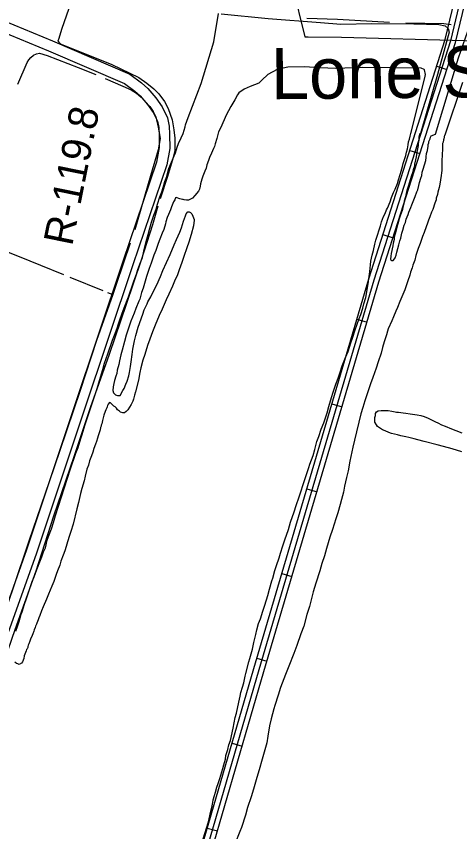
# Model space of a CAD drawing. Extents: x 3567028 to 3605064, y 510945 to 536587.
# Drawn here: x 3592975 to 3594230, y 518049 to 520355 of the extents above; entities that cross this region are included whole.
import ezdxf

# ---------------------------------------------------------------- set-up
doc = ezdxf.new("R2010")
doc.units = 0
for name, color, linetype in [('V-RIVR-RANG-IDEN', 7, 'Continuous'), ('V-ROAD-CNTR', 7, 'Continuous'), ('V-SITE-VEGE', 7, 'Continuous'), ('V-TOPO-GNAM-IDEN', 7, 'Continuous'), ('V-TOPO-SHOR', 7, 'Continuous'), ('V-UTIL-LINE', 7, 'Continuous')]:
    doc.layers.add(name, color=color, linetype=linetype)

msp = doc.modelspace()

# ---------------------------------------------------------------- linework, layer by layer
at = {"layer": 'V-ROAD-CNTR'}
for p, q in [((3594165.3, 520213.9), (3594193.8, 520204.7)), ((3594089.2, 519975.7), (3594117.8, 519966.6)), ((3594013.1, 519737.6), (3594041.7, 519728.4)), ((3593939.4, 519498.4), (3593968.2, 519489.8)), ((3593868.6, 519258.6), (3593897.3, 519250.1)), ((3593797.7, 519018.9), (3593826.5, 519010.4)), ((3593726.8, 518779.1), (3593755.6, 518770.6)), ((3593656, 518539.4), (3593684.7, 518530.9)), ((3593585.9, 518299.3), (3593614.7, 518290.9)), ((3593516, 518059.3), (3593544.8, 518050.9))]:
    msp.add_line(p, q, dxfattribs=at)
for points in [[(3593075.5, 516536.6), (3593279.2, 517246.5), (3593647.5, 518510.8), (3593973.3, 519612.8), (3594189.4, 520289.5), (3594236.4, 520485.4), (3594284.3, 520636.9), (3594416.6, 521086), (3594537.9, 521497.5)], [(3594552.2, 521493.2), (3594431, 521081.8), (3594298.6, 520632.5), (3594250.9, 520481.3), (3594203.9, 520285.4), (3593987.6, 519608.4), (3593661.9, 518506.6), (3593293.6, 517242.3), (3593091.2, 516536.7)], [(3593106.8, 516536.8), (3593308, 517238.2), (3593676.3, 518502.4), (3594001.9, 519604), (3594218.3, 520281.4), (3594265.3, 520477.3), (3594313, 520628.1), (3594342.1, 520727.2)], [(3592721, 520433.3), (3593078.2, 520285.3), (3593296.9, 520191), (3593329.8, 520166.9), (3593347.9, 520151), (3593370.5, 520124.2), (3593388.5, 520098.7), (3593403.3, 520068.2), (3593408.2, 520044.8), (3593409.2, 520021.3), (3593410.2, 519981.5), (3593401.2, 519934.9), (3593305, 519651.9), (3593165.7, 519235.4), (3593032.5, 518836.4), (3592951.2, 518609.7), (3592808.2, 518239.2), (3592716.3, 518014), (3592582.7, 517662.4), (3592458.2, 517365.2), (3592335.4, 517029.7), (3592195.5, 516654.6), (3592147.8, 516523.5)], [(3592710.1, 520405.3), (3593066.5, 520257.7), (3593281.9, 520164.7), (3593311, 520143.5), (3593326.4, 520129.9), (3593346.7, 520105.9), (3593362.6, 520083.4), (3593374.7, 520058.4), (3593378.4, 520041), (3593379.3, 520020.3), (3593380.2, 519984), (3593372.2, 519942.6), (3593276.6, 519661.5), (3593137.3, 519244.9), (3593004.2, 518846.3), (3592923.1, 518620.1), (3592780.3, 518250.3), (3592688.4, 518025), (3592554.9, 517673.5), (3592516.5, 517581.9)]]:
    msp.add_lwpolyline(points, dxfattribs=at)
at = {"layer": 'V-SITE-VEGE'}
for points in [[(3593374.9, 519823.7), (3593382, 519844.2), (3593387.3, 519858.3), (3593393.2, 519877.7), (3593396.1, 519888.3), (3593401.4, 519901.9), (3593403.2, 519910.1), (3593407.3, 519924.8), (3593411.4, 519936), (3593422, 519960.1), (3593425.6, 519968.9), (3593430.3, 519985.3), (3593434.4, 519995.3), (3593442, 520011.2), (3593447.3, 520023.5), (3593453.8, 520042.9), (3593454.4, 520047.7), (3593461.8, 520068.8), (3593498.6, 520164.7), (3593534.8, 520283), (3593547.8, 520363.5)], [(3593555.5, 520362.3), (3593688.7, 520348.6), (3593836.1, 520337.3), (3593893.5, 520332.5)], [(3593893.5, 520332.5), (3593982, 520334.7), (3594100.4, 520333.7), (3594171.3, 520331.7), (3594189.6, 520328.6), (3594197.5, 520320.5), (3594200.4, 520310.2), (3594167.9, 520190.6), (3594119, 520024.1), (3594116.3, 520021.6), (3594115.1, 520013.4), (3594114.5, 520004), (3594113.3, 520001), (3594112.7, 519994.6), (3594112.7, 519989.3), (3594108.6, 519970.5), (3594106.8, 519957.5), (3594105.1, 519949.3), (3594102.7, 519937), (3594102.1, 519931.1), (3594098.6, 519920.5), (3594096.8, 519912.3), (3594093.3, 519902.3), (3594090.4, 519892.3), (3594085.1, 519877), (3594080.9, 519862.3), (3594079.2, 519854.1), (3594076.8, 519844.7), (3594073.3, 519832.3), (3594072.1, 519824.7), (3594069.2, 519815.3), (3594068, 519808.8), (3594064.5, 519798.2), (3594062.1, 519790.6), (3594059.2, 519782.3), (3594055, 519768.2), (3594052.7, 519758.8), (3594049.1, 519746.5), (3594048, 519740), (3594045, 519730), (3594044.4, 519724.1), (3594042.1, 519713.5), (3594040.9, 519705.9), (3594036.8, 519684.2), (3594035, 519676.5), (3594034.4, 519668.3), (3594035, 519665.9), (3594037.9, 519664.2), (3594042.1, 519664.7), (3594046.2, 519669.5), (3594047.9, 519672.4), (3594050.9, 519679.4), (3594052.6, 519687.7), (3594058.5, 519708.3), (3594060.9, 519720), (3594063.8, 519727.7), (3594066.8, 519741.8), (3594069.1, 519750.6), (3594073.3, 519764.1), (3594076.8, 519772.3), (3594079.1, 519781.2), (3594084.4, 519794.1), (3594086.8, 519801.1), (3594092.1, 519814.1), (3594095, 519822.3), (3594100.9, 519836.4), (3594104.5, 519845.2), (3594108.6, 519858.2), (3594112.1, 519864.6), (3594115, 519877), (3594116.8, 519885.2), (3594120.3, 519897.6), (3594122.7, 519905.2), (3594124.5, 519914.6), (3594126.8, 519922.8), (3594130.4, 519934.6), (3594134.5, 519946.9), (3594134.5, 519949.3), (3594135.1, 519953.4), (3594135.1, 519957.5), (3594136.8, 519966.9), (3594139.2, 519975.2), (3594141, 519987.5), (3594141.5, 519992.8), (3594142.7, 519996.9), (3594143.3, 520001), (3594146.3, 520008.7), (3594147.4, 520012.8), (3594149.2, 520017.5), (3594161.4, 520021.6), (3594227.1, 520238), (3594253.3, 520313.1)], [(3593647.7, 518584.1), (3593653.6, 518606.5), (3593656.6, 518619.4), (3593661.3, 518637.6), (3593666.6, 518651.2), (3593673.1, 518672.9), (3593678.9, 518689.4), (3593687.2, 518717), (3593691.9, 518734.6), (3593699, 518758.7), (3593701.3, 518765.8), (3593707.2, 518787.5), (3593711.9, 518802.2), (3593719, 518823.4), (3593723.1, 518836.3), (3593730.2, 518857.5), (3593735.5, 518874), (3593745.5, 518903.4), (3593751.9, 518924.5), (3593761.9, 518953.9), (3593767.8, 518971.6), (3593775.5, 518996.3), (3593792, 519045.1), (3593803.1, 519078.6), (3593806.1, 519088), (3593815.5, 519113.3), (3593820.2, 519130.3), (3593826.1, 519152.6), (3593831.4, 519166.2), (3593838.5, 519187.3), (3593845.5, 519205), (3593855.5, 519233.2), (3593860.2, 519251.4), (3593867.9, 519276.7), (3593872, 519292), (3593879.7, 519314.9), (3593886.1, 519331.4), (3593892, 519349), (3593897.9, 519366.1), (3593906.7, 519390.2), (3593914.4, 519407.2), (3593922.6, 519431.3), (3593927.9, 519447.2), (3593934.4, 519468.3), (3593939.1, 519481.9), (3593946.2, 519500.1), (3593950.3, 519511.9), (3593956.2, 519529.5), (3593959.1, 519541.8), (3593964.4, 519560.1), (3593970.3, 519593), (3593970.9, 519598.9), (3593974.5, 519618.9), (3593976.2, 519632.4), (3593979.2, 519662.9), (3593982.7, 519679.4), (3593986.2, 519692.3), (3593990.4, 519710.6), (3593993.3, 519722.3), (3593998.6, 519738.8), (3594001, 519748.8), (3594006.3, 519762.9), (3594009.2, 519773.5), (3594015.1, 519788.8), (3594019.2, 519797.6), (3594023.3, 519807.6), (3594026.3, 519812.9), (3594033.3, 519830.5), (3594037.4, 519842.9), (3594043.3, 519857), (3594047.5, 519866.4), (3594053.9, 519882.2), (3594057.5, 519892.8), (3594062.2, 519907.5), (3594064.5, 519916.9), (3594068.6, 519930.4), (3594070.4, 519938.7), (3594077.5, 519961), (3594079.8, 519970.4), (3594082.2, 519980.4), (3594084, 519991.6), (3594085.7, 519999.8), (3594088.7, 520007.5), (3594090.4, 520015.7), (3594092.2, 520023.3), (3594132.1, 520180.7), (3594133.7, 520190.9), (3594130.8, 520204.1), (3594130.1, 520204.9), (3594121.4, 520208.6), (3594046.1, 520209.2), (3593956.1, 520210), (3593879.8, 520207.1), (3593834.8, 520208.9), (3593790.4, 520212.5), (3593744.2, 520211.3), (3593713.5, 520204.8), (3593687.4, 520190.6), (3593670.2, 520174.1), (3593661.4, 520166.4), (3593637.7, 520156.3)], [(3593637.7, 520156.3), (3593620.5, 520149.2), (3593605.1, 520138.6), (3593601, 520132.7), (3593593.9, 520119.1), (3593582.6, 520100.1), (3593569, 520075.9), (3593554.2, 520040.4), (3593548, 520028.4), (3593543.2, 520009.4), (3593537.9, 519994.7), (3593536.1, 519986.5), (3593534.9, 519983.5), (3593533.2, 519981.2), (3593530.8, 519974.7), (3593527.9, 519968.2), (3593522.6, 519955.3), (3593519, 519947.1), (3593514.9, 519934.7), (3593512.6, 519925.3), (3593509, 519917.1), (3593503.7, 519903), (3593500.8, 519894.8), (3593496.7, 519881.2), (3593496.1, 519874.2), (3593494.3, 519865.9), (3593490.8, 519860.1), (3593480.8, 519848.3), (3593473.7, 519840.7), (3593462.5, 519834.8), (3593456.7, 519834.8), (3593450.2, 519836), (3593447.8, 519836.6), (3593445.5, 519836.6), (3593438.4, 519838.9), (3593427.9, 519843), (3593426.1, 519841.9), (3593423.7, 519836), (3593420.2, 519830.1), (3593414.3, 519816.6), (3593411.4, 519807.8), (3593406.1, 519794.2), (3593402.6, 519786), (3593398.4, 519773.7), (3593397.3, 519768.4), (3593392.5, 519752.5), (3593387.8, 519741.9), (3593381.9, 519724.3), (3593377.2, 519712.5), (3593370.2, 519692.5), (3593364.3, 519679.6), (3593357.2, 519657.3), (3593351.9, 519641.4), (3593344.3, 519619.6), (3593340.2, 519606.1), (3593334.9, 519586.1), (3593330.2, 519573.8), (3593324.9, 519555), (3593321.9, 519549.1), (3593313.7, 519529.1), (3593309, 519515), (3593299.5, 519492.7), (3593294.8, 519478.5), (3593286, 519453.3), (3593281.9, 519435.6), (3593275.4, 519410.9), (3593271.3, 519397.4), (3593267.2, 519381), (3593265.4, 519370.4), (3593261.3, 519354.5), (3593259.5, 519345.1), (3593257.2, 519336.9), (3593253.6, 519325.1), (3593251.3, 519316.3), (3593249.5, 519306.9), (3593248.9, 519296.3), (3593250.7, 519290.4), (3593256.5, 519284.5), (3593261.8, 519282.8), (3593269.5, 519282.2), (3593270.7, 519283.9), (3593273.6, 519290.4), (3593277.1, 519296.3), (3593280.7, 519302.7), (3593285.4, 519315.1), (3593289.5, 519323.3), (3593293.6, 519338), (3593296, 519348), (3593298.9, 519364.5), (3593300.7, 519377.4), (3593303, 519398.6), (3593305.4, 519413.3), (3593310.1, 519436.8), (3593313.6, 519452.7), (3593320.1, 519475.6), (3593333.1, 519512.6), (3593337.2, 519525), (3593345.4, 519541.4), (3593347.8, 519547.9), (3593356, 519562), (3593366, 519581.4)], [(3594238, 520168.1), (3594188.3, 520018.5), (3594187.4, 520018.6), (3594185.7, 520008.6), (3594184.5, 520005.7), (3594183.3, 519999.2), (3594182.1, 519995.1), (3594182.1, 519987.4), (3594181.6, 519982.7), (3594181.6, 519976.3), (3594180.4, 519966.9), (3594180.4, 519957.5), (3594179.8, 519952.2), (3594179.8, 519919.2), (3594178.6, 519912.2), (3594178, 519904.5), (3594173.9, 519880.4), (3594172.1, 519871), (3594168.6, 519858.1), (3594167.4, 519851), (3594163.9, 519841), (3594163.3, 519835.7), (3594160.3, 519826.9), (3594153.9, 519808.7), (3594150.3, 519801.6), (3594145.6, 519788.1), (3594142.1, 519778.7), (3594139.1, 519769.9), (3594135.6, 519759.9), (3594129.7, 519744), (3594125, 519732.3), (3594118, 519712.3), (3594113.2, 519698.2), (3594106.2, 519678.2), (3594103.2, 519665.8), (3594097.9, 519651.1), (3594095.6, 519643.5), (3594091.5, 519631.7), (3594089.1, 519622.9), (3594083.8, 519607.1), (3594075, 519581.8), (3594066.7, 519561.2), (3594060.9, 519548.9), (3594053.8, 519531.8), (3594049.7, 519521.2), (3594043.2, 519505.3), (3594037.9, 519493.6), (3594027.9, 519470.7), (3594026.1, 519464.2), (3594023.2, 519454.2), (3594016.7, 519434.2), (3594012, 519418.3), (3594007.9, 519401.9), (3593999.1, 519377.8), (3593993.8, 519360.1), (3593984.3, 519333.7), (3593977.9, 519316), (3593968.4, 519287.2), (3593962, 519267.8), (3593956.1, 519249), (3593950.8, 519230.8), (3593932.5, 519156.7), (3593927.8, 519136.7), (3593919.6, 519097.3), (3593914.3, 519069.1), (3593910.1, 519050.9), (3593904.3, 519026.2), (3593901.3, 519009.1), (3593896, 518988), (3593891.9, 518973.9), (3593885.4, 518950.9), (3593879.5, 518933.9), (3593870.1, 518903.9), (3593863.1, 518882.2), (3593853.6, 518849.8), (3593847.7, 518828.7), (3593840.1, 518807.5), (3593834.8, 518786.3), (3593823.6, 518751.6), (3593816, 518726.9), (3593804.8, 518685.8), (3593797.7, 518662.9), (3593788.9, 518629.9), (3593780.6, 518608.8), (3593769.4, 518575.3), (3593760.6, 518552.9), (3593747.1, 518517.1), (3593737.1, 518493), (3593723, 518456.5)], [(3592974.1, 518616.1), (3592979.4, 518632), (3592983.5, 518643.7), (3592989.4, 518664.3), (3592991.7, 518670.8), (3592998.2, 518692.5), (3593003.5, 518706), (3593014.1, 518736.6), (3593020.6, 518756.6), (3593025.9, 518770.1), (3593033.5, 518790.1), (3593043.5, 518817.2), (3593047.6, 518826.6), (3593052.4, 518840.7), (3593057.6, 518851.3), (3593062.9, 518873), (3593068.8, 518888.9), (3593074.7, 518905.3), (3593080.6, 518923.6), (3593086.5, 518943), (3593128.9, 519075.3), (3593144.2, 519119.3), (3593150.1, 519135.8), (3593158.9, 519163.4), (3593161.8, 519172.3), (3593170.7, 519200.5), (3593194.2, 519271.6), (3593204.2, 519302.8), (3593210.7, 519325.1), (3593220.1, 519356.3), (3593225.4, 519374.5), (3593234.8, 519400.4), (3593247.2, 519439.2), (3593253.1, 519453.3), (3593260.7, 519472.7), (3593264.9, 519485.6), (3593269.6, 519499.7), (3593274.3, 519512.7), (3593280.7, 519530.9), (3593292.5, 519561.5), (3593296.6, 519573.2), (3593303.7, 519592), (3593307.8, 519605.5), (3593315.5, 519625.5), (3593319.6, 519639.1), (3593326.7, 519659), (3593332.5, 519673.2), (3593337.3, 519695.5), (3593341.4, 519710.2), (3593344.9, 519724.3), (3593349, 519737.8), (3593353.7, 519756), (3593357.9, 519772.5), (3593364.9, 519792.5), (3593370.8, 519809.5), (3593374.9, 519823.7)], [(3593366, 519581.4), (3593373.1, 519595.5), (3593383.1, 519619.6), (3593390.1, 519636.1), (3593411.3, 519681.4), (3593422.5, 519708.4), (3593428.4, 519723.7), (3593437.8, 519744.3), (3593442.5, 519756.6), (3593448.4, 519776), (3593454.3, 519790.7), (3593456.6, 519796), (3593460.8, 519801.9), (3593464.3, 519801.9), (3593468.4, 519800.1), (3593471.9, 519796), (3593475.5, 519790.1), (3593476.6, 519784.8), (3593478.4, 519780.1), (3593478.4, 519777.8), (3593477.8, 519770.7), (3593476.6, 519762.5), (3593470.7, 519738.4), (3593463.7, 519716), (3593458.4, 519700.2), (3593449.5, 519675.5), (3593444.3, 519658.4), (3593436.6, 519637.8), (3593431.9, 519624.3), (3593423.6, 519605.5), (3593417.8, 519591.4), (3593407.2, 519569.1), (3593399.5, 519553.2), (3593387.8, 519526.7), (3593379.5, 519509.1), (3593368.3, 519481.5), (3593361.3, 519462.6), (3593353.6, 519441.5), (3593347.1, 519424.4), (3593338.9, 519398.6), (3593333.6, 519382.7), (3593327.7, 519360.9), (3593324.8, 519348), (3593321.2, 519326.3), (3593313, 519292.7), (3593310.1, 519283.9), (3593307.1, 519272.2), (3593305.3, 519266.3), (3593300.6, 519256.9), (3593295.9, 519249.8), (3593290.6, 519242.2), (3593285.9, 519236.9), (3593281.2, 519234), (3593277.1, 519234), (3593270.6, 519235.7), (3593267.1, 519238.1), (3593261.8, 519242.2), (3593258.9, 519246.3), (3593254.8, 519250.4), (3593251.2, 519252.8), (3593243.6, 519260.4), (3593242.4, 519262.2), (3593238.9, 519262.8), (3593235.4, 519258.1), (3593233.6, 519254), (3593232.4, 519250.4), (3593231.2, 519248.1), (3593228.9, 519242.2), (3593227.1, 519236.9), (3593223.6, 519226.9), (3593219.5, 519212.2), (3593217.1, 519202.8), (3593215.4, 519198.7), (3593215.4, 519195.8), (3593213.6, 519192.2), (3593212.4, 519185.8), (3593207.1, 519168.7), (3593205.3, 519162.2), (3593202.4, 519152.3), (3593199.5, 519144.6), (3593195.3, 519132.3), (3593192.4, 519122.3), (3593188.3, 519112.3), (3593183, 519097.6), (3593179.4, 519085.8), (3593175.3, 519074.1), (3593170.6, 519054.1), (3593167.1, 519041.1), (3593160.6, 519020), (3593157.1, 519005.3), (3593151.2, 518980), (3593147.1, 518961.8), (3593135.9, 518918.8), (3593130, 518897.7), (3593125.9, 518886.5), (3593120, 518868.3), (3593116.4, 518855.4), (3593112.3, 518843), (3593108.2, 518831.2), (3593101.7, 518814.2), (3593098.2, 518803)], [(3594236.8, 519122.8), (3594208.6, 519131.7), (3594184.5, 519138.7), (3594166.9, 519142.9), (3594129.8, 519152.9), (3594112.2, 519157), (3594101.6, 519159.9), (3594086.3, 519163.5), (3594077.5, 519165.8), (3594064, 519168.2), (3594054, 519171.1), (3594037.5, 519175.3), (3594029.9, 519177.6), (3594019.3, 519182.3), (3594011.7, 519185.8), (3594006.4, 519189.4), (3593998.1, 519195.3), (3593995.2, 519199.4), (3593990.5, 519207), (3593990.5, 519220), (3593991.7, 519225.8), (3593992.3, 519231.7), (3593995.2, 519236.4), (3593999.9, 519239.4), (3594007.6, 519239.9), (3594028.1, 519239.9), (3594038.7, 519238.2), (3594043.4, 519237.6), (3594047.5, 519236.4), (3594051.7, 519235.8), (3594057.5, 519235.8), (3594069.9, 519234), (3594077.5, 519232.3), (3594090.5, 519231.1), (3594110.4, 519228.1), (3594120.4, 519226.4), (3594129.9, 519223.4), (3594141, 519218.1), (3594146.9, 519215.8), (3594162.2, 519208.1), (3594168.6, 519205.2), (3594179.2, 519199.9), (3594189.2, 519195.8), (3594206.9, 519188.1), (3594219.2, 519183.4), (3594236.8, 519176.9)], [(3593098.2, 518803), (3593092.3, 518786.6), (3593088.2, 518776), (3593081.7, 518756.6), (3593075.8, 518743.1), (3593066.4, 518720.7), (3593060.5, 518706.6), (3593051.7, 518684.9), (3593046.4, 518673.7), (3593041.7, 518660.2), (3593038.8, 518653.7), (3593037.6, 518647.8), (3593033.5, 518638.4), (3593032.3, 518636.1), (3593029.9, 518630.2), (3593028.8, 518626.7), (3593026.4, 518620.2), (3593024.6, 518616.1), (3593022.3, 518608.4), (3593019.9, 518603.7), (3593015.8, 518593.7), (3593013.5, 518587.3), (3593010.5, 518580.2), (3593009.3, 518576.1), (3593008.2, 518572.6), (3593007.6, 518570.2), (3593005.8, 518566.1), (3593004.6, 518564.3), (3593003.4, 518560.2), (3593001.7, 518556.1), (3592998.1, 518546.1), (3592996.4, 518538.5), (3592993.4, 518529.7), (3592989.9, 518525.5), (3592983.4, 518522), (3592979.3, 518523.2), (3592975.8, 518524.4), (3592971.7, 518527.9)], [(3593500.5, 518016.8), (3593514.1, 518058.5), (3593519.4, 518076.8), (3593526.4, 518107.3), (3593530, 518121.4), (3593530.6, 518127.3), (3593531.2, 518131.4), (3593532.9, 518139.1), (3593536.5, 518151.4), (3593538.8, 518160.8), (3593542.9, 518174.9), (3593546.5, 518184.9), (3593551.2, 518199.6), (3593560, 518227.9), (3593562.9, 518237.8), (3593567.1, 518253.7), (3593568.8, 518264.3), (3593574.1, 518281.4), (3593577.1, 518294.3), (3593581.2, 518307.2), (3593588.9, 518341.3), (3593595.3, 518371.9), (3593598.9, 518384.2), (3593604.8, 518414.8), (3593608.9, 518431.9), (3593611.2, 518442.4), (3593615.4, 518457.7), (3593618.9, 518470.1), (3593623.6, 518488.9), (3593625.4, 518496.5), (3593633.6, 518528.9), (3593636.6, 518538.3), (3593643.6, 518565.3), (3593647.7, 518584.1)], [(3593723, 518456.5), (3593716.5, 518434.8), (3593707.1, 518406), (3593704.7, 518396.5), (3593696.5, 518367.7), (3593692.3, 518348.3), (3593687, 518319.5), (3593684.1, 518300.1), (3593677, 518273.7), (3593671.1, 518254.3), (3593662.9, 518223.7), (3593656.4, 518201.9), (3593647, 518169), (3593640.5, 518147.3), (3593629.9, 518117.3), (3593624, 518095.5), (3593612.3, 518060.8), (3593608.1, 518049.1), (3593594, 518013.2)]]:
    msp.add_lwpolyline(points, dxfattribs=at)
at = {"layer": 'V-TOPO-SHOR'}
for p, q in [((3593126.8, 519617), (3593220.5, 519579.8)), ((3593233.5, 519573.9), (3593248.2, 519568.6))]:
    msp.add_line(p, q, dxfattribs=at)
for points in [[(3593130.6, 520395.6), (3593103.3, 520317.5), (3593095.6, 520292.6), (3593093.2, 520285), (3593099.1, 520277.3), (3593154.2, 520255.9), (3593245.9, 520219.2), (3593322.2, 520181.8), (3593345.3, 520165.8), (3593364.2, 520150.4), (3593379, 520136.2), (3593395, 520114.3), (3593405.6, 520094.2), (3593416.3, 520062.2), (3593421.6, 520033.8), (3593423.9, 520010.7), (3593424.5, 519991.8), (3593423.7, 519973.8), (3593419.5, 519955.6), (3593403.7, 519901.8), (3593382.4, 519838.5)], [(3593797.2, 520349.7), (3593884.1, 520346.6), (3594032, 520338.8)], [(3594077.8, 520337.1), (3594185.7, 520334.6), (3594206, 520331.7)], [(3592980.1, 520163.1), (3593006.2, 520224), (3593010.7, 520231.6), (3593016.4, 520238.8), (3593024.5, 520245.3), (3593032.2, 520249.3), (3593040.9, 520251.3), (3593062.7, 520244.3), (3593150.6, 520210.3), (3593200.3, 520190.2)], [(3593226.9, 520178.9), (3593277.2, 520157.6), (3593300.3, 520147.5), (3593315.7, 520137.4), (3593328.7, 520126.8), (3593340.5, 520114.3), (3593353, 520100.1), (3593363, 520085.9), (3593370.7, 520071.1), (3593377.2, 520041.5), (3593382.5, 520009.6), (3593376.6, 519977.6), (3593355.2, 519903.6), (3593311.3, 519751)], [(3593375.9, 519818.4), (3593361, 519765.7), (3593328.4, 519665.1), (3593286.3, 519540.3), (3593238.3, 519398.2), (3593184.4, 519247.3), (3593138.1, 519108.9), (3593080.6, 518941.4), (3593030.8, 518785.8), (3592971.5, 518619.5), (3592941.3, 518532.3)], [(3593297.7, 519713.1), (3593258, 519596.5), (3593248.2, 519568.6), (3593202.8, 519437.9), (3593156, 519296.5), (3593098.5, 519126.7), (3593068, 519038.6), (3593010.7, 518870.3), (3592966.7, 518738.5), (3592909.3, 518573.4), (3592863.1, 518456.8), (3592857.8, 518442), (3592849.5, 518430.2), (3592836.5, 518409.5), (3592824.6, 518381.6), (3592787.8, 518288.7), (3592725, 518129), (3592706, 518078.7), (3592698.9, 518059.7), (3592694.2, 518041.4), (3592691.8, 518032.5), (3592691.8, 518027.8)], [(3592856.9, 519725.6), (3592978.9, 519677.2), (3593109.2, 519624.6)]]:
    msp.add_lwpolyline(points, dxfattribs=at)
at = {"layer": 'V-UTIL-LINE'}
msp.add_lwpolyline([(3593722.3, 520581), (3593792.3, 520296.6), (3593801.9, 520296.7), (3593896.1, 520296.1), (3594592.4, 520277.2), (3594978.9, 520291.6), (3595334, 520311.4), (3595594.8, 520332.4), (3596449.3, 520461.1), (3596585, 520260.3), (3596252.5, 519138.1), (3596497.9, 519105.4), (3599194.1, 517725.2), (3599314.9, 517613.9), (3599409.7, 517389.2), (3599477, 517244.3), (3601053, 517177.2), (3601020.6, 516600.3)], dxfattribs=at)

# ---------------------------------------------------------------- texts
at = {"layer": 'V-RIVR-RANG-IDEN'}
msp.add_text('R-119.8', height=83, rotation=78.5975, dxfattribs=at).set_placement((3593133.2, 519703.2))
at = {"layer": 'V-TOPO-GNAM-IDEN'}
msp.add_text('Lone Star', height=145, rotation=0.555, dxfattribs=at).set_placement((3593696.8, 520120.5))

doc.saveas('drawing.dxf')
